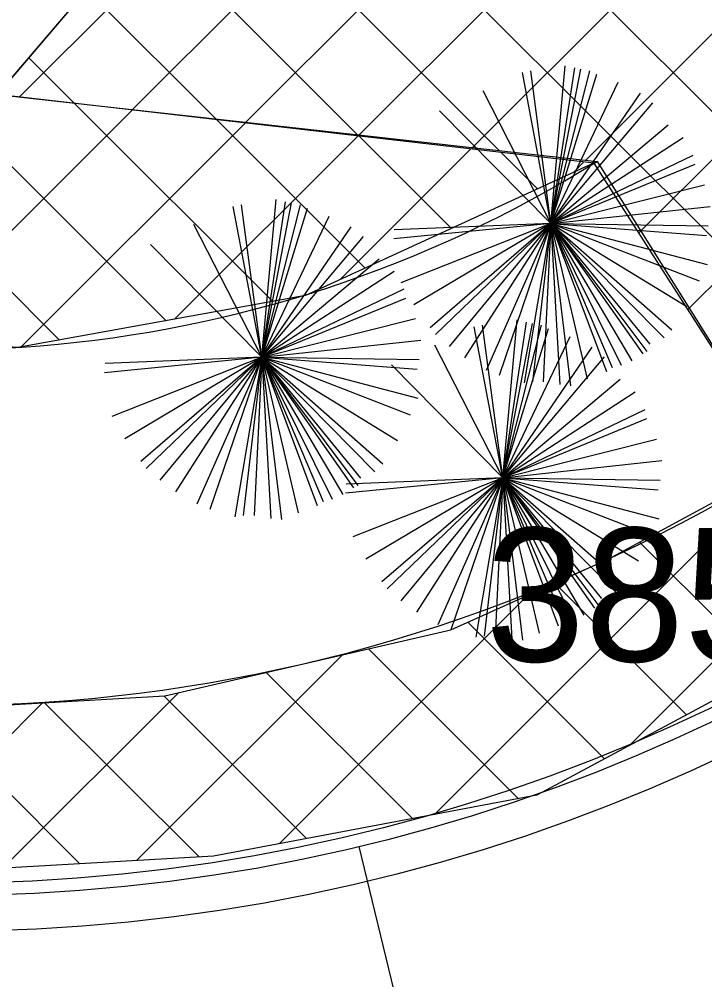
# Model space of a CAD drawing. Extents: x -438233 to -437334, y -1133133 to -1132623.
# Drawn here: x -438057.53 to -438053.68, y -1132962.38 to -1132956.99 of the extents above; entities that cross this region are included whole.
import ezdxf

# ---------------------------------------------------------------- set-up
doc = ezdxf.new("R2010")
doc.units = 0
for name, color, linetype in [('NADPRAZI', 7, 'Continuous'), ('OSY', 7, 'Continuous'), ('Vrstva 1', 7, 'Continuous'), ('Vrstva 3', 7, 'Continuous'), ('Vrstva 40', 7, 'Continuous')]:
    doc.layers.add(name, color=color, linetype=linetype)

msp = doc.modelspace()

# ---------------------------------------------------------------- linework, layer by layer
at = {"layer": 'DEFPOINTS'}
msp.add_circle((-438057.9618, -1132951.913), 10.2, dxfattribs=at)
at = {"layer": 'NADPRAZI'}
msp.add_circle((-438057.9618, -1132951.913), 10, dxfattribs=at)
at = {"layer": 'OSY'}
msp.add_line((-438053.4018, -1132970.8724), (-438055.6233, -1132961.6358), dxfattribs=at)
at = {"layer": 'Vrstva 1'}
for p, q in [((-438054.9882, -1132957.7073), (-438048.5007, -1132951.2198)), ((-438055.6244, -1132957.6364), (-438049.2626, -1132951.2746)), ((-438052.464, -1132951.3245), (-438057.6571, -1132957.4099)), ((-438056.2606, -1132957.5655), (-438050.0246, -1132951.3295)), ((-438057.533, -1132957.4237), (-438051.4881, -1132951.3788)), ((-438056.8968, -1132957.4946), (-438050.7866, -1132951.3844)), ((-438054.352, -1132957.7782), (-438048.011, -1132951.4373)), ((-438054.0536, -1132958.1869), (-438048.0294, -1132952.1627)), ((-438063.8199, -1132952.277), (-438057.3074, -1132958.7895)), ((-438053.7779, -1132958.6183), (-438048.0622, -1132952.9026)), ((-438055.2015, -1132961.4561), (-438048.4137, -1132954.6683)), ((-438055.8522, -1132955.2949), (-438051.6461, -1132959.501)), ((-438059.8589, -1132955.5309), (-438056.7087, -1132958.6811)), ((-438056.1778, -1132955.6765), (-438052.0312, -1132959.8231)), ((-438054.1068, -1132961.0685), (-438048.9116, -1132955.8734)), ((-438056.5034, -1132956.058), (-438054.8372, -1132957.7242)), ((-438056.829, -1132956.4395), (-438055.633, -1132957.6355)), ((-438057.1545, -1132956.821), (-438056.4288, -1132957.5468)), ((-438057.4801, -1132957.2026), (-438057.2246, -1132957.4581)), ((-438054.5471, -1132958.1342), (-438054.4668, -1132957.2475)), ((-438054.5471, -1132958.1342), (-438054.7076, -1132957.2858)), ((-438054.5471, -1132958.1342), (-438054.6607, -1132957.2764)), ((-438054.5471, -1132958.1342), (-438054.4133, -1132957.2603)), ((-438054.5471, -1132958.1342), (-438054.3798, -1132957.2667)), ((-438054.5471, -1132958.1342), (-438054.3296, -1132957.2764)), ((-438054.5471, -1132958.1342), (-438054.2895, -1132957.2954)), ((-438054.5471, -1132958.1342), (-438054.1691, -1132957.3402)), ((-438054.5471, -1132958.1342), (-438054.9285, -1132957.3884)), ((-438054.5471, -1132958.1342), (-438054.0452, -1132957.4011)), ((-438057.2229, -1132957.4598), (-438056.1099, -1132958.5728)), ((-438054.5471, -1132958.1342), (-438053.9751, -1132957.4556)), ((-438058.1914, -1132958.7892), (-438056.8992, -1132957.497)), ((-438054.5471, -1132958.1342), (-438055.1726, -1132957.5004)), ((-438057.5237, -1132958.8286), (-438056.265, -1132957.5699)), ((-438056.4239, -1132957.5516), (-438055.5904, -1132958.3852)), ((-438054.5471, -1132958.1342), (-438053.8881, -1132957.5803)), ((-438056.6604, -1132958.6724), (-438055.6308, -1132957.6428)), ((-438055.625, -1132957.6435), (-438055.1063, -1132958.1622)), ((-438054.5471, -1132958.1342), (-438053.8044, -1132957.6509)), ((-438055.7308, -1132958.4499), (-438054.9966, -1132957.7157)), ((-438054.8261, -1132957.7353), (-438054.6222, -1132957.9391)), ((-438054.5471, -1132958.1342), (-438053.7476, -1132957.7501)), ((-438054.4196, -1132957.8458), (-438054.3624, -1132957.7886)), ((-438054.5471, -1132958.1342), (-438053.7376, -1132957.8012)), ((-438054.5471, -1132958.1342), (-438053.684, -1132957.9165)), ((-438056.1712, -1132958.8864), (-438056.0909, -1132957.9997)), ((-438056.1712, -1132958.8864), (-438056.0373, -1132958.0125)), ((-438056.1712, -1132958.8864), (-438056.3317, -1132958.038)), ((-438056.1712, -1132958.8864), (-438056.2848, -1132958.0286)), ((-438056.1712, -1132958.8864), (-438056.0039, -1132958.0189)), ((-438056.1712, -1132958.8864), (-438055.9537, -1132958.0286)), ((-438056.1712, -1132958.8864), (-438055.9136, -1132958.0476)), ((-438054.5471, -1132958.1342), (-438053.6539, -1132958.0381)), ((-438056.1712, -1132958.8864), (-438055.7932, -1132958.0924)), ((-438056.1712, -1132958.8864), (-438056.5525, -1132958.1406)), ((-438056.1712, -1132958.8864), (-438055.6693, -1132958.1533)), ((-438054.5471, -1132958.1342), (-438055.4302, -1132958.2207)), ((-438054.5471, -1132958.1342), (-438055.4269, -1132958.1694)), ((-438054.5471, -1132958.1342), (-438055.3899, -1132958.4671)), ((-438054.5471, -1132958.1342), (-438055.3164, -1132958.592)), ((-438054.5471, -1132958.1342), (-438055.2261, -1132958.7199)), ((-438054.5471, -1132958.1342), (-438055.196, -1132958.7584)), ((-438054.5471, -1132958.1342), (-438055.119, -1132958.8256)), ((-438054.5471, -1132958.1342), (-438055.0321, -1132958.8897)), ((-438054.5471, -1132958.1342), (-438054.9117, -1132958.96)), ((-438054.5471, -1132958.1342), (-438054.838, -1132958.9889)), ((-438054.5471, -1132958.1342), (-438054.6976, -1132959.0304)), ((-438054.5471, -1132958.1342), (-438054.6507, -1132959.0241)), ((-438054.5471, -1132958.1342), (-438054.5905, -1132959.0241)), ((-438054.5471, -1132958.1342), (-438053.6707, -1132958.3647)), ((-438054.5471, -1132958.1342), (-438053.868, -1132958.7327)), ((-438054.5471, -1132958.1342), (-438054.0319, -1132958.8673)), ((-438054.5471, -1132958.1342), (-438054.4367, -1132959.0465)), ((-438054.5471, -1132958.1342), (-438054.4969, -1132959.04)), ((-438054.5471, -1132958.1342), (-438054.3431, -1132959.008)), ((-438054.5471, -1132958.1342), (-438054.236, -1132958.9665)), ((-438054.5471, -1132958.1342), (-438054.2026, -1132958.9441)), ((-438054.5471, -1132958.1342), (-438054.1523, -1132958.9312)), ((-438054.5471, -1132958.1342), (-438054.0921, -1132958.9056)), ((-438054.5471, -1132958.1342), (-438054.0085, -1132958.8543)), ((-438054.5471, -1132958.1342), (-438053.9919, -1132958.8129)), ((-438054.5471, -1132958.1342), (-438053.9115, -1132958.7775)), ((-438054.5471, -1132958.1342), (-438053.7141, -1132958.4574)), ((-438054.5471, -1132958.1342), (-438053.7843, -1132958.6015)), ((-438054.5471, -1132958.1342), (-438053.6741, -1132958.2014)), ((-438054.5471, -1132958.1342), (-438053.6639, -1132958.147)), ((-438056.1712, -1132958.8864), (-438055.5991, -1132958.2078)), ((-438056.1712, -1132958.8864), (-438056.7966, -1132958.2526)), ((-438056.1712, -1132958.8864), (-438055.5121, -1132958.3325)), ((-438054.527, -1132958.3038), (-438054.527, -1132958.3071)), ((-438056.1712, -1132958.8864), (-438055.4285, -1132958.4031)), ((-438056.1712, -1132958.8864), (-438055.3716, -1132958.5023)), ((-438056.1712, -1132958.8864), (-438055.3616, -1132958.5534)), ((-438056.1712, -1132958.8864), (-438055.3081, -1132958.6687)), ((-438054.8178, -1132959.5634), (-438054.9783, -1132958.715)), ((-438054.8178, -1132959.5634), (-438054.9314, -1132958.7055)), ((-438054.8178, -1132959.5634), (-438054.7375, -1132958.6767)), ((-438054.8178, -1132959.5634), (-438054.6839, -1132958.6894)), ((-438054.8178, -1132959.5634), (-438054.6505, -1132958.6959)), ((-438054.8178, -1132959.5634), (-438054.6003, -1132958.7055)), ((-438054.8178, -1132959.5634), (-438054.5602, -1132958.7246)), ((-438054.8178, -1132959.5634), (-438054.4398, -1132958.7694)), ((-438056.1712, -1132958.8864), (-438055.278, -1132958.7903)), ((-438054.8178, -1132959.5634), (-438055.1991, -1132958.8175)), ((-438054.8178, -1132959.5634), (-438054.3159, -1132958.8303)), ((-438056.1712, -1132958.8864), (-438057.0542, -1132958.9729)), ((-438056.1712, -1132958.8864), (-438057.0509, -1132958.9216)), ((-438056.1712, -1132958.8864), (-438057.014, -1132959.2193)), ((-438056.1712, -1132958.8864), (-438056.9405, -1132959.3442)), ((-438056.1712, -1132958.8864), (-438056.8502, -1132959.4721)), ((-438056.1712, -1132958.8864), (-438056.8201, -1132959.5106)), ((-438056.1712, -1132958.8864), (-438056.7431, -1132959.5778)), ((-438056.1712, -1132958.8864), (-438056.6561, -1132959.6419)), ((-438056.1712, -1132958.8864), (-438056.5357, -1132959.7122)), ((-438056.1712, -1132958.8864), (-438056.462, -1132959.7411)), ((-438056.1712, -1132958.8864), (-438056.3217, -1132959.7826)), ((-438056.1712, -1132958.8864), (-438056.2748, -1132959.7763)), ((-438056.1712, -1132958.8864), (-438056.2146, -1132959.7763)), ((-438056.1712, -1132958.8864), (-438055.2948, -1132959.1169)), ((-438056.1712, -1132958.8864), (-438055.492, -1132959.4849)), ((-438056.1712, -1132958.8864), (-438055.656, -1132959.6195)), ((-438056.1712, -1132958.8864), (-438056.0608, -1132959.7987)), ((-438056.1712, -1132958.8864), (-438056.121, -1132959.7922)), ((-438056.1712, -1132958.8864), (-438055.9671, -1132959.7602)), ((-438056.1712, -1132958.8864), (-438055.86, -1132959.7187)), ((-438056.1712, -1132958.8864), (-438055.8266, -1132959.6963)), ((-438056.1712, -1132958.8864), (-438055.7764, -1132959.6834)), ((-438056.1712, -1132958.8864), (-438055.7162, -1132959.6578)), ((-438056.1712, -1132958.8864), (-438055.6325, -1132959.6065)), ((-438056.1712, -1132958.8864), (-438055.6159, -1132959.5651)), ((-438056.1712, -1132958.8864), (-438055.5356, -1132959.5297)), ((-438056.1712, -1132958.8864), (-438055.3382, -1132959.2096)), ((-438056.1712, -1132958.8864), (-438055.4084, -1132959.3537)), ((-438056.1712, -1132958.8864), (-438055.2981, -1132958.9536)), ((-438056.1712, -1132958.8864), (-438055.288, -1132958.8992)), ((-438054.8178, -1132959.5634), (-438055.4433, -1132958.9295)), ((-438054.8178, -1132959.5634), (-438054.2457, -1132958.8847)), ((-438054.8178, -1132959.5634), (-438054.1588, -1132959.0095)), ((-438056.1511, -1132959.056), (-438056.1511, -1132959.0593)), ((-438054.8178, -1132959.5634), (-438054.0751, -1132959.08)), ((-438054.8178, -1132959.5634), (-438054.0182, -1132959.1793)), ((-438054.8178, -1132959.5634), (-438054.0083, -1132959.2304)), ((-438054.8178, -1132959.5634), (-438053.9547, -1132959.3457)), ((-438054.8178, -1132959.5634), (-438053.9246, -1132959.4673)), ((-438054.8178, -1132959.5634), (-438055.7009, -1132959.6498)), ((-438054.8178, -1132959.5634), (-438055.6975, -1132959.5986)), ((-438054.8178, -1132959.5634), (-438055.6606, -1132959.8962)), ((-438054.8178, -1132959.5634), (-438055.5871, -1132960.0212)), ((-438054.8178, -1132959.5634), (-438055.4968, -1132960.1491)), ((-438054.8178, -1132959.5634), (-438055.4667, -1132960.1876)), ((-438054.8178, -1132959.5634), (-438055.3897, -1132960.2548)), ((-438054.8178, -1132959.5634), (-438055.3027, -1132960.3189)), ((-438054.8178, -1132959.5634), (-438055.1823, -1132960.3892)), ((-438054.8178, -1132959.5634), (-438055.1087, -1132960.4181)), ((-438054.8178, -1132959.5634), (-438054.9683, -1132960.4596)), ((-438054.8178, -1132959.5634), (-438054.9214, -1132960.4533)), ((-438054.8178, -1132959.5634), (-438054.8612, -1132960.4533)), ((-438054.8178, -1132959.5634), (-438053.9414, -1132959.7939)), ((-438054.8178, -1132959.5634), (-438054.1386, -1132960.1619)), ((-438054.8178, -1132959.5634), (-438054.3026, -1132960.2965)), ((-438054.8178, -1132959.5634), (-438054.7074, -1132960.4757)), ((-438054.8178, -1132959.5634), (-438054.7676, -1132960.4692)), ((-438054.8178, -1132959.5634), (-438054.6138, -1132960.4372)), ((-438054.8178, -1132959.5634), (-438054.5067, -1132960.3957)), ((-438054.8178, -1132959.5634), (-438054.4732, -1132960.3733)), ((-438054.8178, -1132959.5634), (-438054.423, -1132960.3603)), ((-438054.8178, -1132959.5634), (-438054.3628, -1132960.3348)), ((-438054.8178, -1132959.5634), (-438054.2792, -1132960.2835)), ((-438054.8178, -1132959.5634), (-438054.2625, -1132960.242)), ((-438054.8178, -1132959.5634), (-438054.1822, -1132960.2067)), ((-438054.8178, -1132959.5634), (-438053.9848, -1132959.8866)), ((-438054.8178, -1132959.5634), (-438054.055, -1132960.0306)), ((-438054.8178, -1132959.5634), (-438053.9447, -1132959.6306)), ((-438054.8178, -1132959.5634), (-438053.9346, -1132959.5762)), ((-438054.7977, -1132959.733), (-438054.7977, -1132959.7363)), ((-438054.0496, -1132959.926), (-438053.3261, -1132960.6495)), ((-438054.5262, -1132960.1565), (-438053.7862, -1132960.8964)), ((-438056.0728, -1132961.6204), (-438054.6764, -1132960.2239)), ((-438055.0141, -1132960.3756), (-438054.2463, -1132961.1434)), ((-438055.5719, -1132960.525), (-438054.7297, -1132961.3672)), ((-438056.8745, -1132961.7149), (-438055.7183, -1132960.5587)), ((-438056.1465, -1132960.6575), (-438055.3247, -1132961.4793)), ((-438057.6247, -1132961.7581), (-438056.6375, -1132960.7708)), ((-438056.7219, -1132960.7892), (-438055.9196, -1132961.5915)), ((-438058.375, -1132961.8012), (-438057.4022, -1132960.8284)), ((-438058.059, -1132960.8663), (-438057.1921, -1132961.7332)), ((-438057.3904, -1132960.8278), (-438056.5235, -1132961.6947))]:
    msp.add_line(p, q, dxfattribs=at)
for points in [[(-438048.0046, -1132951.184), (-438048.0461, -1132952.8217), (-438048.4585, -1132954.8934), (-438049.6535, -1132957.4778), (-438050.864, -1132958.8468), (-438052.4692, -1132960.1895), (-438054.6271, -1132961.3479), (-438056.4429, -1132961.6901), (-438058.7324, -1132961.8217), (-438061.1534, -1132961.3742), (-438063.5218, -1132960.2158), (-438065.6271, -1132958.2939), (-438067.1534, -1132955.8718), (-438067.7586, -1132953.6077), (-438067.9157, -1132952.1822), (-438067.8298, -1132950.3769)], [(-438066.9447, -1132951.5718), (-438066.7906, -1132953.3842), (-438064.8182, -1132953.0526), (-438063.7424, -1132952.2168), (-438057.6571, -1132957.4099), (-438054.2884, -1132957.7853), (-438055.9248, -1132958.5393), (-438057.5402, -1132958.8316), (-438059.2588, -1132958.7198), (-438060.6698, -1132958.2981), (-438061.447, -1132960.141), (-438060.0002, -1132960.6255), (-438058.2795, -1132960.8791), (-438056.7156, -1132960.7888), (-438055.1087, -1132960.4181), (-438054.2265, -1132960.0218), (-438053.2269, -1132959.4804), (-438054.3038, -1132957.7953), (-438057.6571, -1132957.4099), (-438052.464, -1132951.3245)]]:
    msp.add_lwpolyline(points, dxfattribs=at)
at = {"layer": 'Vrstva 40'}
msp.add_line((-438054.2884, -1132957.7853), (-438053.2269, -1132959.4804), dxfattribs=at)
msp.add_circle((-438057.9725, -1132951.9018), 9.9418, dxfattribs=at)
for radius in [6.9418, 8.9418]:
    msp.add_arc((-438057.9725, -1132951.9018), radius, 247.13471, 302.05407, dxfattribs=at)

# ---------------------------------------------------------------- texts
at = {"layer": 'Vrstva 3'}
msp.add_text('385.08 ', height=0.75, dxfattribs=at).set_placement((-438054.915, -1132960.596))

doc.saveas('drawing.dxf')
